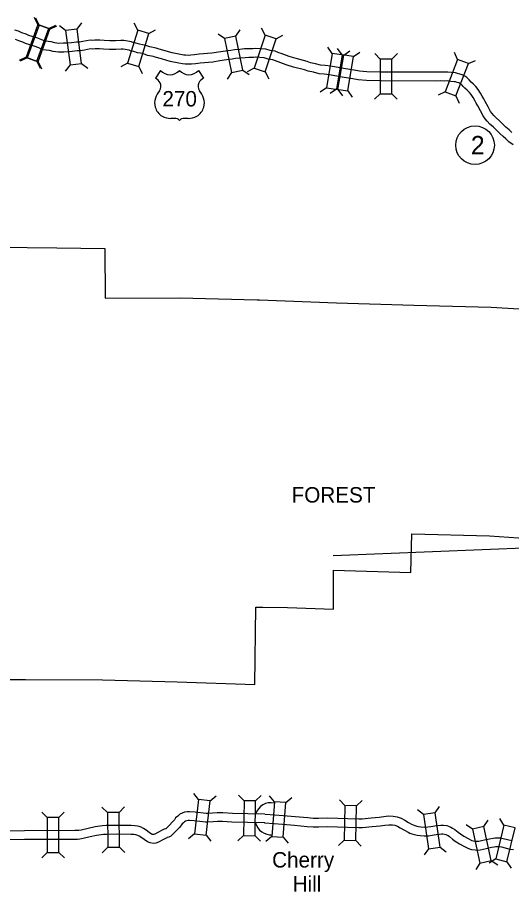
# Model space of a CAD drawing. Extents: x -939622 to -934245, y 1383184 to 1385301.
# Drawn here: x -936274.6 to -936224, y 1384141.6 to 1384231.2 of the extents above; entities that cross this region are included whole.
import ezdxf

# ---------------------------------------------------------------- set-up
doc = ezdxf.new("R2010")
doc.units = 0
for name, color, linetype in [('10', 7, 'Continuous'), ('2', 7, 'Continuous'), ('20', 7, 'Continuous'), ('24', 7, 'Continuous'), ('35', 7, 'Continuous'), ('8', 7, 'Continuous'), ('Level 15', 7, 'Continuous'), ('Level 2', 7, 'Continuous'), ('Level 20', 7, 'Continuous'), ('Level 22', 7, 'Continuous'), ('Level 27', 7, 'Continuous')]:
    doc.layers.add(name, color=color, linetype=linetype)

msp = doc.modelspace()

# ---------------------------------------------------------------- linework, layer by layer
at = {"layer": '10'}
for points in [[(-936249.238, 1384149.542), (-936250.977, 1384149.571), (-936252.563, 1384149.616), (-936253.534, 1384149.67), (-936254.104, 1384149.674), (-936254.603, 1384149.638), (-936255.08, 1384149.606), (-936255.245, 1384149.617), (-936256.382, 1384149.748), (-936256.953, 1384149.788), (-936257.192, 1384149.772), (-936257.482, 1384149.723), (-936257.713, 1384149.628), (-936257.932, 1384149.527), (-936258.16, 1384149.34), (-936258.378, 1384149.148), (-936258.494, 1384148.97), (-936258.655, 1384148.769), (-936259.085, 1384148.329), (-936259.389, 1384148.037), (-936259.408, 1384148.027), (-936259.546, 1384147.99), (-936259.679, 1384147.927), (-936260.194, 1384147.657), (-936260.508, 1384147.482), (-936260.609, 1384147.447), (-936260.668, 1384147.44), (-936260.745, 1384147.454), (-936260.839, 1384147.488), (-936261.084, 1384147.663), (-936261.407, 1384147.899), (-936261.65, 1384148.064), (-936261.907, 1384148.193), (-936262.109, 1384148.259), (-936262.29, 1384148.298), (-936262.55, 1384148.343), (-936262.93, 1384148.358), (-936264.407, 1384148.374), (-936265.477, 1384148.364), (-936265.857, 1384148.34), (-936266.624, 1384148.24), (-936267.332, 1384148.073), (-936268.043, 1384147.91), (-936268.294, 1384147.86), (-936268.445, 1384147.853), (-936268.706, 1384147.852), (-936273.848, 1384147.837), (-936277.807, 1384147.79)], [(-936249.214, 1384149.541), (-936248.226, 1384149.473), (-936247.365, 1384149.406), (-936246.125, 1384149.299), (-936244.83, 1384149.181), (-936244.271, 1384149.125), (-936243.746, 1384149.138), (-936242.776, 1384149.154), (-936241.774, 1384149.122), (-936240.745, 1384149.091), (-936239.603, 1384149.062), (-936239.28, 1384149.063), (-936238.341, 1384149.152), (-936237.534, 1384149.241), (-936237.048, 1384149.295), (-936236.57, 1384149.35), (-936236.085, 1384149.346), (-936235.702, 1384149.276), (-936235.275, 1384149.125), (-936234.915, 1384148.915), (-936234.512, 1384148.686), (-936234.153, 1384148.492), (-936234.035, 1384148.432), (-936233.877, 1384148.382), (-936233.664, 1384148.304), (-936233.484, 1384148.263), (-936233.245, 1384148.237), (-936232.894, 1384148.215), (-936232.558, 1384148.224), (-936232.25, 1384148.273), (-936231.819, 1384148.336), (-936231.513, 1384148.38), (-936231.209, 1384148.415), (-936230.925, 1384148.415), (-936230.615, 1384148.358), (-936230.413, 1384148.299), (-936230.192, 1384148.208), (-936230.004, 1384148.113), (-936229.79, 1384147.973), (-936229.441, 1384147.685), (-936229.213, 1384147.506), (-936228.85, 1384147.278), (-936228.425, 1384147.046), (-936228.04, 1384146.846), (-936227.885, 1384146.801), (-936227.626, 1384146.76), (-936227.495, 1384146.758), (-936227.335, 1384146.778), (-936227.054, 1384146.839), (-936226.755, 1384146.897), (-936226.219, 1384147.015), (-936225.868, 1384147.089), (-936225.637, 1384147.106), (-936225.407, 1384147.123), (-936225.114, 1384147.101), (-936224.824, 1384147.05), (-936223.956, 1384146.843)], [(-936249.253, 1384148.642), (-936250.997, 1384148.671), (-936252.601, 1384148.717), (-936253.563, 1384148.77), (-936254.075, 1384148.774), (-936254.54, 1384148.741), (-936255.08, 1384148.704), (-936255.328, 1384148.721), (-936256.465, 1384148.852), (-936256.954, 1384148.886), (-936257.086, 1384148.877), (-936257.232, 1384148.853), (-936257.354, 1384148.803), (-936257.451, 1384148.758), (-936257.576, 1384148.655), (-936257.692, 1384148.553), (-936257.766, 1384148.441), (-936257.98, 1384148.172), (-936258.451, 1384147.69), (-936258.863, 1384147.295), (-936259.082, 1384147.184), (-936259.232, 1384147.143), (-936259.278, 1384147.121), (-936259.767, 1384146.865), (-936260.139, 1384146.658), (-936260.403, 1384146.566), (-936260.691, 1384146.53), (-936260.979, 1384146.581), (-936261.262, 1384146.684), (-936261.611, 1384146.934), (-936261.924, 1384147.163), (-936262.106, 1384147.286), (-936262.251, 1384147.359), (-936262.343, 1384147.389), (-936262.462, 1384147.414), (-936262.645, 1384147.446), (-936262.953, 1384147.458), (-936264.408, 1384147.474), (-936265.444, 1384147.465), (-936265.77, 1384147.444), (-936266.462, 1384147.353), (-936267.129, 1384147.197), (-936267.854, 1384147.03), (-936268.182, 1384146.965), (-936268.421, 1384146.953), (-936268.703, 1384146.952), (-936273.841, 1384146.937), (-936277.793, 1384146.89)], [(-936249.276, 1384148.643), (-936248.292, 1384148.575), (-936247.439, 1384148.509), (-936246.204, 1384148.402), (-936244.915, 1384148.285), (-936244.305, 1384148.224), (-936243.728, 1384148.238), (-936242.783, 1384148.254), (-936241.802, 1384148.222), (-936240.77, 1384148.191), (-936239.612, 1384148.161), (-936239.235, 1384148.163), (-936238.249, 1384148.257), (-936237.435, 1384148.346), (-936236.947, 1384148.401), (-936236.522, 1384148.449), (-936236.169, 1384148.446), (-936235.934, 1384148.404), (-936235.656, 1384148.306), (-936235.364, 1384148.135), (-936234.948, 1384147.899), (-936234.57, 1384147.694), (-936234.375, 1384147.596), (-936234.167, 1384147.53), (-936233.922, 1384147.44), (-936233.633, 1384147.374), (-936233.322, 1384147.341), (-936232.911, 1384147.314), (-936232.475, 1384147.326), (-936232.114, 1384147.383), (-936231.69, 1384147.446), (-936231.398, 1384147.488), (-936231.158, 1384147.515), (-936231.006, 1384147.515), (-936230.823, 1384147.481), (-936230.713, 1384147.449), (-936230.567, 1384147.389), (-936230.453, 1384147.331), (-936230.323, 1384147.247), (-936230.006, 1384146.985), (-936229.732, 1384146.769), (-936229.304, 1384146.501), (-936228.848, 1384146.252), (-936228.377, 1384146.007), (-936228.082, 1384145.921), (-936227.704, 1384145.861), (-936227.446, 1384145.857), (-936227.182, 1384145.89), (-936226.872, 1384145.958), (-936226.573, 1384146.016), (-936226.029, 1384146.135), (-936225.741, 1384146.196), (-936225.571, 1384146.208), (-936225.407, 1384146.221), (-936225.226, 1384146.207), (-936225.006, 1384146.169), (-936224.138, 1384145.961), (-936223.776, 1384145.897)]]:
    msp.add_lwpolyline(points, dxfattribs=at)
at = {"layer": '2'}
for points in [[(-936306.202, 1384207.907), (-936305.125, 1384207.895), (-936302.081, 1384207.866), (-936297.33, 1384207.826), (-936294.253, 1384207.799), (-936289.394, 1384207.754), (-936286.365, 1384207.739), (-936281.462, 1384207.712), (-936278.478, 1384207.703), (-936273.577, 1384207.636), (-936270.551, 1384207.601), (-936265.62, 1384207.553), (-936265.588, 1384202.468), (-936257.943, 1384202.49), (-936250.013, 1384202.295), (-936249.78, 1384202.293)], [(-936249.78, 1384202.293), (-936241.909, 1384201.989), (-936233.983, 1384201.731), (-936226.052, 1384201.538), (-936218.079, 1384201.04), (-936218.12, 1384193.335), (-936218.197, 1384185.417), (-936218.308, 1384177.529), (-936218.428, 1384170.985)]]:
    msp.add_lwpolyline(points, dxfattribs=at)
at = {"layer": '20'}
for p, q in [((-936256.031, 1384151.049), (-936256.523, 1384151.669)), ((-936254.851, 1384150.913), (-936254.23, 1384151.405)), ((-936251.369, 1384150.909), (-936251.919, 1384151.479)), ((-936250.181, 1384150.89), (-936249.611, 1384151.44)), ((-936248.257, 1384150.811), (-936248.772, 1384151.413)), ((-936247.072, 1384150.719), (-936246.471, 1384151.234)), ((-936241.03, 1384150.431), (-936241.576, 1384151.005)), ((-936239.843, 1384150.4), (-936239.269, 1384150.946)), ((-936271.524, 1384149.176), (-936272.085, 1384149.734)), ((-936270.336, 1384149.179), (-936269.777, 1384149.741)), ((-936265.359, 1384149.697), (-936265.924, 1384150.252)), ((-936264.171, 1384149.708), (-936263.616, 1384150.273)), ((-936232.98, 1384149.512), (-936233.616, 1384149.984)), ((-936231.805, 1384149.685), (-936231.333, 1384150.32)), ((-936226.803, 1384148.257), (-936226.374, 1384148.923)), ((-936224.766, 1384148.406), (-936225.18, 1384149.081)), ((-936227.964, 1384148.005), (-936228.63, 1384148.433)), ((-936256.439, 1384147.508), (-936257.06, 1384147.016)), ((-936255.259, 1384147.372), (-936254.767, 1384146.752)), ((-936251.428, 1384147.346), (-936251.998, 1384146.795)), ((-936250.24, 1384147.326), (-936249.69, 1384146.757)), ((-936248.533, 1384147.258), (-936249.135, 1384146.743)), ((-936247.348, 1384147.166), (-936246.833, 1384146.564)), ((-936241.122, 1384146.868), (-936241.696, 1384146.322)), ((-936265.326, 1384146.134), (-936265.881, 1384145.568)), ((-936264.138, 1384146.145), (-936263.573, 1384145.59)), ((-936239.934, 1384146.837), (-936239.389, 1384146.263)), ((-936232.462, 1384145.986), (-936232.934, 1384145.35)), ((-936231.286, 1384146.159), (-936230.651, 1384145.686)), ((-936271.514, 1384145.612), (-936272.072, 1384145.05)), ((-936270.326, 1384145.615), (-936269.764, 1384145.057)), ((-936227.208, 1384144.522), (-936227.637, 1384143.856)), ((-936225.595, 1384144.94), (-936226.27, 1384144.526)), ((-936226.047, 1384144.774), (-936225.381, 1384144.345)), ((-936224.44, 1384144.663), (-936224.026, 1384143.988))]:
    msp.add_line(p, q, dxfattribs=at)
for points in [[(-936256.031, 1384151.049), (-936256.439, 1384147.508), (-936255.259, 1384147.372), (-936254.851, 1384150.913)], [(-936250.24, 1384147.326), (-936250.181, 1384150.89), (-936251.369, 1384150.909), (-936251.428, 1384147.346)], [(-936248.257, 1384150.811), (-936248.533, 1384147.258), (-936247.348, 1384147.166), (-936247.072, 1384150.719)], [(-936265.359, 1384149.697), (-936265.326, 1384146.134), (-936264.138, 1384146.145), (-936264.171, 1384149.708)], [(-936239.934, 1384146.837), (-936239.843, 1384150.4), (-936241.03, 1384150.431), (-936241.122, 1384146.868)], [(-936231.286, 1384146.159), (-936231.805, 1384149.685), (-936232.98, 1384149.512), (-936232.462, 1384145.986)], [(-936271.524, 1384149.176), (-936271.514, 1384145.612), (-936270.326, 1384145.615), (-936270.336, 1384149.179)], [(-936227.964, 1384148.005), (-936227.208, 1384144.522), (-936226.047, 1384144.774), (-936226.803, 1384148.257)], [(-936224.44, 1384144.663), (-936223.61, 1384148.13), (-936224.766, 1384148.406), (-936225.595, 1384144.94)]]:
    msp.add_lwpolyline(points, close=True, dxfattribs=at)
at = {"layer": '24'}
for start, end in [(78.16633, 162.93714), (194.55355, 274.85312)]:
    msp.add_arc((-936248.609, 1384149.063), 1.65, start, end, dxfattribs=at)
at = {"layer": '35'}
msp.add_line((-936242.223, 1384176.073), (-936103.655, 1384181.489), dxfattribs=at)
at = {"layer": '8'}
for points in [[(-936242.194, 1384170.559), (-936242.189, 1384174.564), (-936234.279, 1384174.326), (-936234.195, 1384178.288), (-936226.237, 1384178.087), (-936222.27, 1384177.82), (-936222.353, 1384170.955)], [(-936289.577, 1384171.352), (-936289.605, 1384163.358), (-936281.704, 1384163.334), (-936273.76, 1384163.35), (-936265.847, 1384163.305), (-936258.202, 1384163.103), (-936250.27, 1384162.833), (-936250.157, 1384170.756)], [(-936250.16, 1384170.666), (-936250.157, 1384170.759), (-936249.458, 1384170.767)], [(-936249.458, 1384170.767), (-936246.9, 1384170.715)], [(-936246.9, 1384170.715), (-936242.194, 1384170.559)]]:
    msp.add_lwpolyline(points, dxfattribs=at)
at = {"layer": 'Level 15'}
for points in [[(-936250.169, 1384228.067), (-936250.458, 1384228.024), (-936250.881, 1384228.031), (-936251.336, 1384228.004), (-936251.805, 1384227.948), (-936252.357, 1384227.921), (-936252.727, 1384227.848), (-936253.275, 1384227.784), (-936253.983, 1384227.669), (-936254.666, 1384227.561), (-936255.968, 1384227.46), (-936256.453, 1384227.392), (-936256.815, 1384227.356), (-936257.057, 1384227.347), (-936257.372, 1384227.355), (-936257.544, 1384227.364), (-936257.869, 1384227.433), (-936258.713, 1384227.597), (-936259.591, 1384227.864), (-936260.17, 1384228.006), (-936260.373, 1384228.104), (-936261.013, 1384228.223), (-936261.432, 1384228.371), (-936261.779, 1384228.447), (-936262.069, 1384228.5), (-936262.457, 1384228.618), (-936262.659, 1384228.646), (-936262.881, 1384228.746), (-936263.678, 1384228.888), (-936263.991, 1384228.876), (-936264.527, 1384228.844), (-936265.103, 1384228.856), (-936265.709, 1384228.88), (-936266.14, 1384228.919), (-936266.665, 1384228.904), (-936266.866, 1384228.888), (-936267.115, 1384228.913), (-936267.886, 1384228.775), (-936268.23, 1384228.706), (-936268.513, 1384228.702), (-936269.043, 1384228.633), (-936269.46, 1384228.608), (-936269.87, 1384228.589), (-936270.319, 1384228.573), (-936270.73, 1384228.64), (-936271.12, 1384228.73), (-936271.73, 1384228.809), (-936272.064, 1384228.951), (-936272.591, 1384229.142), (-936273.412, 1384229.398), (-936273.693, 1384229.539), (-936274.121, 1384229.667), (-936274.453, 1384229.827), (-936274.859, 1384229.938)], [(-936250.088, 1384227.169), (-936250.4, 1384227.123), (-936250.861, 1384227.131), (-936251.255, 1384227.107), (-936251.73, 1384227.051), (-936252.247, 1384227.026), (-936252.587, 1384226.958), (-936253.151, 1384226.892), (-936253.841, 1384226.78), (-936254.561, 1384226.666), (-936255.87, 1384226.565), (-936256.346, 1384226.498), (-936256.755, 1384226.458), (-936257.051, 1384226.447), (-936257.405, 1384226.455), (-936257.663, 1384226.468), (-936258.05, 1384226.552), (-936258.93, 1384226.723), (-936259.829, 1384226.995), (-936260.476, 1384227.154), (-936260.656, 1384227.241), (-936261.248, 1384227.351), (-936261.679, 1384227.504), (-936261.955, 1384227.564), (-936262.28, 1384227.623), (-936262.652, 1384227.736), (-936262.911, 1384227.772), (-936263.149, 1384227.88), (-936263.74, 1384227.985), (-936263.947, 1384227.977), (-936264.51, 1384227.944), (-936265.13, 1384227.957), (-936265.767, 1384227.982), (-936266.167, 1384228.018), (-936266.616, 1384228.005), (-936266.875, 1384227.984), (-936267.081, 1384228.005), (-936267.718, 1384227.891), (-936268.134, 1384227.807), (-936268.448, 1384227.803), (-936268.958, 1384227.736), (-936269.412, 1384227.709), (-936269.833, 1384227.689), (-936270.376, 1384227.671), (-936270.904, 1384227.756), (-936271.28, 1384227.843), (-936271.967, 1384227.933), (-936272.393, 1384228.113), (-936272.878, 1384228.289), (-936273.75, 1384228.56), (-936274.027, 1384228.699), (-936274.448, 1384228.825), (-936274.769, 1384228.98)], [(-936223.953, 1384219.443), (-936224.225, 1384219.704), (-936224.558, 1384219.988), (-936224.834, 1384220.27), (-936225.209, 1384220.635), (-936225.558, 1384220.951), (-936225.798, 1384221.199), (-936225.962, 1384221.396), (-936226.116, 1384221.609), (-936226.352, 1384222.077), (-936226.656, 1384222.633), (-936226.806, 1384222.891), (-936226.963, 1384223.168), (-936227.137, 1384223.474), (-936227.373, 1384223.863), (-936227.626, 1384224.17), (-936227.913, 1384224.44), (-936228.103, 1384224.61), (-936228.319, 1384224.851), (-936228.424, 1384224.942), (-936228.554, 1384225.071), (-936228.739, 1384225.206), (-936228.86, 1384225.285), (-936229.117, 1384225.391), (-936229.276, 1384225.426), (-936229.49, 1384225.508), (-936229.724, 1384225.544), (-936230.104, 1384225.577), (-936230.509, 1384225.631), (-936230.884, 1384225.617), (-936231.209, 1384225.629), (-936231.776, 1384225.613), (-936237.324, 1384225.644), (-936238.793, 1384225.667), (-936239.551, 1384225.725), (-936240.082, 1384225.828), (-936241.175, 1384226.01), (-936242.476, 1384226.227), (-936243.048, 1384226.312), (-936243.523, 1384226.355), (-936244.063, 1384226.494), (-936244.548, 1384226.596), (-936244.919, 1384226.723), (-936246.043, 1384227.021), (-936246.752, 1384227.249), (-936247.555, 1384227.53), (-936247.811, 1384227.627), (-936248.194, 1384227.781), (-936248.693, 1384227.846), (-936249.129, 1384227.989), (-936250.169, 1384228.067)], [(-936223.804, 1384218.189), (-936224.24, 1384218.484), (-936224.57, 1384218.787), (-936224.83, 1384219.038), (-936225.172, 1384219.329), (-936225.469, 1384219.631), (-936225.826, 1384219.979), (-936226.184, 1384220.304), (-936226.469, 1384220.598), (-936226.673, 1384220.844), (-936226.887, 1384221.14), (-936227.149, 1384221.659), (-936227.44, 1384222.19), (-936227.587, 1384222.443), (-936227.746, 1384222.724), (-936227.913, 1384223.018), (-936228.109, 1384223.34), (-936228.285, 1384223.554), (-936228.522, 1384223.777), (-936228.74, 1384223.972), (-936228.952, 1384224.209), (-936229.037, 1384224.283), (-936229.138, 1384224.384), (-936229.251, 1384224.465), (-936229.281, 1384224.485), (-936229.386, 1384224.529), (-936229.534, 1384224.56), (-936229.724, 1384224.633), (-936229.832, 1384224.65), (-936230.202, 1384224.682), (-936230.553, 1384224.728), (-936230.885, 1384224.717), (-936231.213, 1384224.729), (-936231.765, 1384224.713), (-936237.333, 1384224.744), (-936238.835, 1384224.768), (-936239.672, 1384224.831), (-936240.241, 1384224.942), (-936241.323, 1384225.122), (-936242.617, 1384225.338), (-936243.155, 1384225.418), (-936243.677, 1384225.465), (-936244.267, 1384225.618), (-936244.787, 1384225.726), (-936245.181, 1384225.861), (-936246.296, 1384226.157), (-936247.039, 1384226.395), (-936247.863, 1384226.684), (-936248.138, 1384226.788), (-936248.424, 1384226.903), (-936248.893, 1384226.965), (-936249.306, 1384227.1), (-936250.186, 1384227.166)]]:
    msp.add_lwpolyline(points, dxfattribs=at)
at = {"layer": 'Level 2'}
for points in [[(-936306.202, 1384207.907), (-936305.125, 1384207.895), (-936302.081, 1384207.866), (-936297.33, 1384207.826), (-936294.253, 1384207.799), (-936289.394, 1384207.754), (-936286.365, 1384207.739), (-936281.462, 1384207.712), (-936278.478, 1384207.703), (-936273.577, 1384207.636), (-936270.551, 1384207.601), (-936265.62, 1384207.553), (-936265.588, 1384202.468), (-936257.943, 1384202.49), (-936250.013, 1384202.295), (-936249.78, 1384202.293)], [(-936249.78, 1384202.293), (-936241.909, 1384201.989), (-936233.983, 1384201.731), (-936226.052, 1384201.538), (-936218.079, 1384201.04), (-936218.106, 1384195.934)]]:
    msp.add_lwpolyline(points, dxfattribs=at)
at = {"layer": 'Level 20'}
for p, q in [((-936272.478, 1384230.518), (-936272.813, 1384231.236)), ((-936272.359, 1384230.439), (-936272.694, 1384231.157)), ((-936271.362, 1384230.112), (-936270.644, 1384230.447)), ((-936271.243, 1384230.033), (-936270.525, 1384230.368)), ((-936269.652, 1384229.896), (-936270.28, 1384230.379)), ((-936268.474, 1384230.051), (-936267.991, 1384230.679)), ((-936262.259, 1384229.95), (-936262.632, 1384230.648)), ((-936261.123, 1384229.604), (-936260.424, 1384229.977)), ((-936253.358, 1384229.081), (-936254.016, 1384229.522)), ((-936252.193, 1384229.312), (-936251.752, 1384229.97)), ((-936249.215, 1384229.419), (-936249.573, 1384230.126)), ((-936248.086, 1384229.049), (-936247.379, 1384229.407)), ((-936242.335, 1384227.554), (-936242.795, 1384228.198)), ((-936241.329, 1384227.414), (-936241.789, 1384228.059)), ((-936241.163, 1384227.358), (-936240.518, 1384227.819)), ((-936240.157, 1384227.219), (-936239.513, 1384227.679)), ((-936237.411, 1384226.976), (-936237.968, 1384227.539)), ((-936236.223, 1384226.97), (-936235.66, 1384227.526)), ((-936229.5, 1384226.937), (-936229.823, 1384227.661)), ((-936273.696, 1384227.169), (-936274.414, 1384226.834)), ((-936273.577, 1384227.09), (-936274.295, 1384226.755)), ((-936272.58, 1384226.763), (-936272.245, 1384226.045)), ((-936272.461, 1384226.684), (-936272.126, 1384225.966)), ((-936241.329, 1384227.414), (-936241.329, 1384227.414)), ((-936228.39, 1384226.513), (-936227.667, 1384226.836)), ((-936269.189, 1384226.363), (-936269.672, 1384225.735)), ((-936268.011, 1384226.517), (-936267.383, 1384226.034)), ((-936263.295, 1384226.54), (-936263.994, 1384226.166)), ((-936262.159, 1384226.194), (-936261.786, 1384225.496)), ((-936251.5, 1384225.816), (-936250.842, 1384225.375)), ((-936250.325, 1384226.032), (-936251.032, 1384225.675)), ((-936252.666, 1384225.585), (-936253.106, 1384224.927)), ((-936249.196, 1384225.662), (-936248.838, 1384224.956)), ((-936242.921, 1384224.038), (-936243.565, 1384223.578)), ((-936241.915, 1384223.899), (-936242.559, 1384223.438)), ((-936241.749, 1384223.843), (-936241.289, 1384223.198)), ((-936240.743, 1384223.703), (-936240.283, 1384223.059)), ((-936237.431, 1384223.412), (-936237.994, 1384222.855)), ((-936236.243, 1384223.406), (-936235.686, 1384222.842)), ((-936230.773, 1384223.609), (-936231.497, 1384223.286)), ((-936229.664, 1384223.184), (-936229.341, 1384222.461))]:
    msp.add_line(p, q, dxfattribs=at)
for points in [[(-936272.58, 1384226.763), (-936271.362, 1384230.112), (-936272.478, 1384230.518), (-936273.696, 1384227.169)], [(-936272.461, 1384226.684), (-936271.243, 1384230.033), (-936272.359, 1384230.439), (-936273.577, 1384227.09)], [(-936268.011, 1384226.517), (-936268.474, 1384230.051), (-936269.652, 1384229.896), (-936269.189, 1384226.363)], [(-936262.259, 1384229.95), (-936263.295, 1384226.54), (-936262.159, 1384226.194), (-936261.123, 1384229.604)], [(-936253.358, 1384229.081), (-936252.666, 1384225.585), (-936251.5, 1384225.816), (-936252.193, 1384229.312)], [(-936249.196, 1384225.662), (-936248.086, 1384229.049), (-936249.215, 1384229.419), (-936250.325, 1384226.032)], [(-936241.749, 1384223.843), (-936241.163, 1384227.358), (-936242.335, 1384227.554), (-936242.921, 1384224.038)], [(-936241.329, 1384227.414), (-936241.915, 1384223.899), (-936240.743, 1384223.703), (-936240.157, 1384227.219)], [(-936236.243, 1384223.406), (-936236.223, 1384226.97), (-936237.411, 1384226.976), (-936237.431, 1384223.412)], [(-936229.664, 1384223.184), (-936228.39, 1384226.513), (-936229.5, 1384226.937), (-936230.773, 1384223.609)]]:
    msp.add_lwpolyline(points, close=True, dxfattribs=at)
at = {"layer": 'Level 22'}
for p, q in [((-936259.909, 1384225.812), (-936260.428, 1384225.009)), ((-936256.048, 1384225.812), (-936255.529, 1384225.009))]:
    msp.add_line(p, q, dxfattribs=at)
for centre, radius, start, end in [((-936258.942, 1384226.626), 1.264, 220.07504, 319.67012), ((-936257.015, 1384226.626), 1.264, 220.32988, 319.92496), ((-936261.107, 1384223.844), 1.349, 30.7809, 59.98827), ((-936254.851, 1384223.844), 1.349, 120.01173, 149.2191), ((-936260.81, 1384224.199), 0.925, 328.81046, 21.21077), ((-936255.147, 1384224.199), 0.925, 158.78923, 211.18954), ((-936258.392, 1384222.304), 2.157, 138.95648, 162.69135), ((-936257.566, 1384222.304), 2.157, 17.30865, 41.04352), ((-936259.104, 1384222.48), 1.426, 160.95764, 197.38186), ((-936256.854, 1384222.48), 1.426, 342.61814, 19.04236), ((-936258.872, 1384222.485), 1.65, 195.10743, 237.13119), ((-936257.086, 1384222.485), 1.65, 302.86881, 344.89257), ((-936258.841, 1384223.004), 2.118, 244.07708, 269.57785), ((-936258.792, 1384217.007), 3.88, 81.19416, 90.95387), ((-936258.307, 1384220.485), 0.372, 28.03422, 72.98637), ((-936257.65, 1384220.485), 0.372, 107.01363, 151.96578), ((-936257.165, 1384217.007), 3.88, 89.04613, 98.80584), ((-936257.116, 1384223.004), 2.118, 270.42215, 295.92292)]:
    msp.add_arc(centre, radius, start, end, dxfattribs=at)
at = {"layer": 'Level 27'}
msp.add_circle((-936227.712, 1384218.139), 1.98, dxfattribs=at)

# ---------------------------------------------------------------- texts
at = {"layer": '24'}
for s, p in [('Cherry', (-936248.492, 1384144.064)), ('Hill', (-936246.393, 1384141.602))]:
    msp.add_text(s, height=1.584, dxfattribs=at).set_placement(p)
at = {"layer": '8'}
msp.add_text('FOREST', height=1.584, dxfattribs=at).set_placement((-936246.498, 1384181.491))
at = {"layer": 'Level 22'}
msp.add_text('270', height=1.584, dxfattribs=at).set_placement((-936259.73, 1384222.108))
at = {"layer": 'Level 27'}
msp.add_text('2', height=1.901, dxfattribs=at).set_placement((-936228.138, 1384217.188))

doc.saveas('drawing.dxf')
